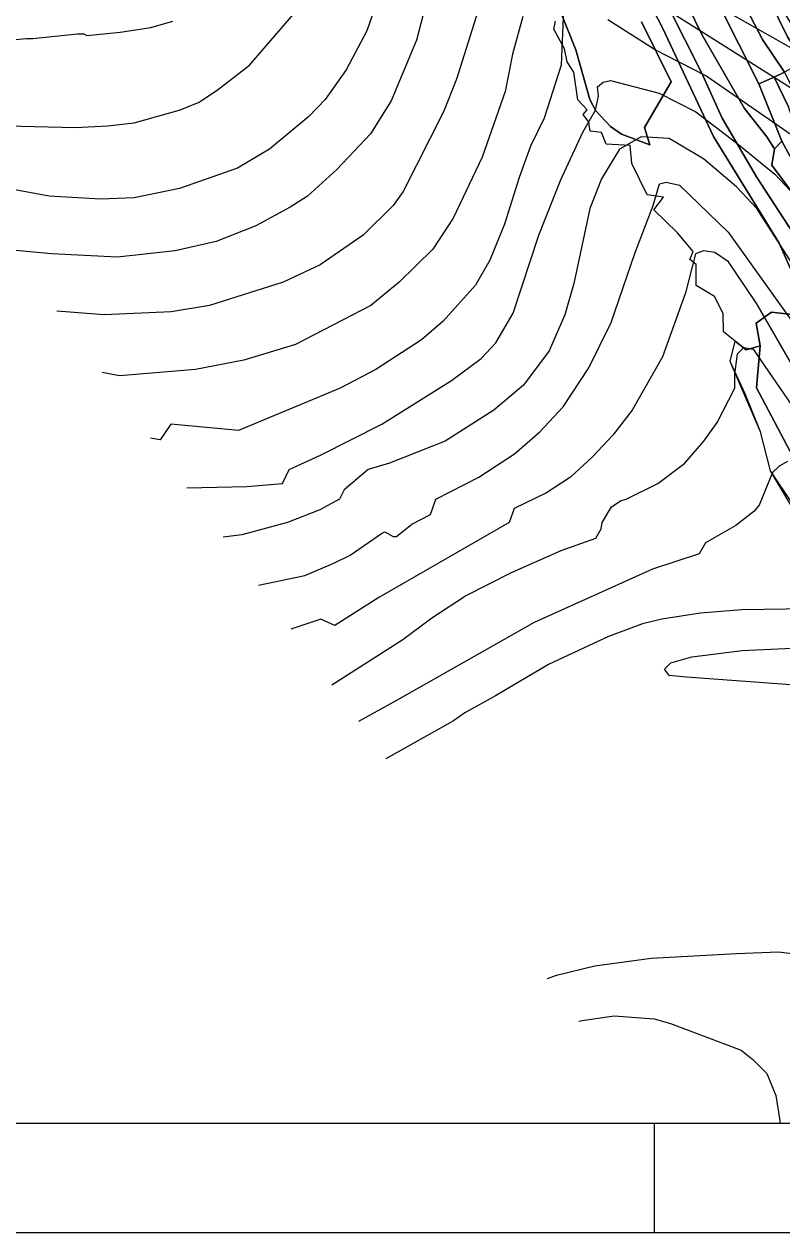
# Model space of a CAD drawing. Extents: x -510989 to -501240, y -1184665 to -1176098.
# Drawn here: x -504614 to -504128, y -1184460 to -1183686 of the extents above; entities that cross this region are included whole.
import ezdxf

# ---------------------------------------------------------------- set-up
doc = ezdxf.new("R2010")
doc.units = 0
for name, color, linetype in [('lesni_pozemek', 7, 'Continuous'), ('popis', 7, 'Continuous'), ('rozpiska', 7, 'Continuous'), ('STAV_zaplavove_uzemi', 7, 'Continuous'), ('trvaly_travni_porost', 7, 'Continuous'), ('vrstevnice_01', 7, 'Continuous'), ('vrstevnice_02', 7, 'Continuous')]:
    doc.layers.add(name, color=color, linetype=linetype)

msp = doc.modelspace()

# ---------------------------------------------------------------- linework, layer by layer
at = {"layer": 'lesni_pozemek'}
for points in [[(-504210.31, -1183550.97), (-504201.1, -1183559.41), (-504187.76, -1183583.75), (-504162.42, -1183616.63), (-504143.96, -1183644.04), (-504125.94, -1183679.87), (-504120.44, -1183688.8), (-504114.3, -1183710.38), (-504124.75, -1183693.86), (-504147.13, -1183648.08), (-504160.78, -1183626.35), (-504190.6, -1183587.9), (-504205.02, -1183559.39)], [(-504250.13, -1183581.14), (-504236.16, -1183569.71), (-504203.37, -1183613.48), (-504196.13, -1183622.28), (-504181.68, -1183647.2), (-504142.98, -1183724), (-504128.35, -1183760.77), (-504132.93, -1183765.61), (-504137.97, -1183757.97), (-504152.15, -1183739.77), (-504179.49, -1183692.54), (-504201.5, -1183647.15)], [(-504190.6, -1183587.9), (-504160.78, -1183626.35), (-504147.13, -1183648.08), (-504124.75, -1183693.86), (-504114.3, -1183710.38), (-504122.71, -1183714.52), (-504126.54, -1183716.56), (-504140.65, -1183695.64), (-504171.48, -1183636.45), (-504167.73, -1183632.7)], [(-504176.7, -1183640.87), (-504171.48, -1183636.45), (-504140.65, -1183695.64), (-504126.54, -1183716.56), (-504133.18, -1183719.68), (-504142.98, -1183724), (-504181.68, -1183647.2)], [(-504133.18, -1183719.68), (-504126.54, -1183716.56), (-504108.51, -1183753.06), (-504097.59, -1183780.54), (-504070.23, -1183843.43), (-504075.98, -1183848.25), (-504091.38, -1183815.83), (-504103.34, -1183787.44), (-504114.95, -1183765.82), (-504124.03, -1183738.69)], [(-504128.35, -1183760.77), (-504110.45, -1183793.57), (-504098.33, -1183819.59), (-504085.54, -1183855.53), (-504074.24, -1183882.56), (-504063.08, -1183904.06), (-504051.8, -1183915.82), (-504041.17, -1183933.29), (-504015.28, -1183982.27), (-504001.84, -1184004.01), (-504013.33, -1184011.31), (-504024.47, -1183990.58), (-504036.46, -1183966.61), (-504061.54, -1183927.52), (-504068.92, -1183910.71), (-504085.05, -1183882.05), (-504106.5, -1183821.64), (-504117.31, -1183799.67), (-504134.64, -1183776.16), (-504132.93, -1183765.61)]]:
    msp.add_lwpolyline(points, close=True, dxfattribs=at)
for points in [[(-504201.5, -1183647.15), (-504179.49, -1183692.54), (-504152.15, -1183739.77), (-504137.97, -1183757.97), (-504132.93, -1183765.61), (-504134.64, -1183776.16), (-504117.31, -1183799.67)], [(-504220.2, -1183658.36), (-504204.51, -1183688.59), (-504172.06, -1183757.78), (-504130.12, -1183826.05), (-504109.06, -1183873.25), (-504135.02, -1183870.34), (-504144.86, -1183877.27), (-504142.26, -1183891.96), (-504151.11, -1183894.46), (-504158.17, -1183888.86), (-504165.78, -1183882.82), (-504165.96, -1183871.23), (-504171.43, -1183860.23), (-504183.25, -1183853.12), (-504183.19, -1183839.73), (-504187.27, -1183836.53), (-504185.11, -1183831.41), (-504195.13, -1183819.41), (-504210.27, -1183804.86), (-504204.09, -1183796.71), (-504214.58, -1183795.13), (-504224.36, -1183775.16), (-504225.46, -1183763.64), (-504240.78, -1183762.65), (-504243.92, -1183755.25), (-504251.14, -1183754.38), (-504251.9, -1183748.5), (-504255.68, -1183743.66), (-504253.12, -1183740.75), (-504259.12, -1183734.35), (-504261.68, -1183716.47), (-504265.87, -1183709.9), (-504267.62, -1183701.57), (-504274.43, -1183688.93), (-504273.26, -1183683.99)], [(-504211.49, -1183653.92), (-504180.05, -1183716.32), (-504166.59, -1183746.1), (-504144.52, -1183783.6), (-504118.32, -1183823.98), (-504110.43, -1183844.07), (-504101.97, -1183863.22), (-504092.93, -1183890.68), (-504081.58, -1183909.91), (-504073.83, -1183927.97), (-504048.58, -1183969.71), (-504034.48, -1183997.49), (-504022.64, -1184014.55), (-504032.23, -1184021.61), (-504043.51, -1184004.82), (-504081.16, -1183937.84), (-504090.05, -1183915.84), (-504101.75, -1183892.85), (-504109.06, -1183873.25), (-504130.12, -1183826.05), (-504172.06, -1183757.78), (-504204.51, -1183688.59), (-504220.2, -1183658.36)], [(-504118.32, -1183823.98), (-504144.52, -1183783.6), (-504166.59, -1183746.1), (-504180.05, -1183716.32), (-504211.49, -1183653.92)], [(-504218.28, -1183684.44), (-504199.31, -1183722.86), (-504216.35, -1183751.96), (-504212.98, -1183763.21), (-504230.98, -1183756.3), (-504238.06, -1183751.32), (-504247.54, -1183741.35), (-504251.4, -1183734.12), (-504260.4, -1183702.29), (-504269.89, -1183678.33)], [(-504269.89, -1183678.33), (-504260.4, -1183702.29), (-504251.4, -1183734.12), (-504247.54, -1183741.35), (-504238.06, -1183751.32), (-504230.98, -1183756.3), (-504212.98, -1183763.21), (-504216.35, -1183751.96), (-504199.31, -1183722.86), (-504218.28, -1183684.44)], [(-504110.45, -1183793.57), (-504128.35, -1183760.77), (-504142.98, -1183724), (-504133.18, -1183719.68), (-504124.03, -1183738.69)]]:
    msp.add_lwpolyline(points, dxfattribs=at)
at = {"layer": 'popis'}
msp.add_lwpolyline([(-504095.19, -1184032.07), (-504135.47, -1183971.96), (-504141.98, -1183947.02), (-504161.38, -1183901.82), (-504158.17, -1183888.86), (-504165.78, -1183882.82), (-504165.96, -1183871.23), (-504171.43, -1183860.23), (-504183.25, -1183853.12), (-504183.19, -1183839.73), (-504187.27, -1183836.53), (-504185.11, -1183831.41), (-504195.13, -1183819.41), (-504210.27, -1183804.86), (-504204.09, -1183796.71), (-504214.58, -1183795.13), (-504224.36, -1183775.16), (-504225.46, -1183763.64), (-504240.78, -1183762.65), (-504243.92, -1183755.25), (-504251.14, -1183754.38), (-504251.9, -1183748.5), (-504255.68, -1183743.66), (-504253.12, -1183740.75), (-504259.12, -1183734.35), (-504261.68, -1183716.47), (-504265.87, -1183709.9), (-504267.62, -1183701.57), (-504274.43, -1183688.93), (-504273.26, -1183683.99)], dxfattribs=at)
at = {"layer": 'rozpiska'}
msp.add_line((-504210.19, -1184390), (-504210.19, -1184460), dxfattribs=at)
for points in [[(-501240.19, -1178160), (-501240.19, -1184460), (-507180.19, -1184460), (-507180.19, -1178160)], [(-507110.19, -1184390), (-507110.19, -1178230), (-501310.19, -1178230), (-501310.19, -1184390)]]:
    msp.add_lwpolyline(points, close=True, dxfattribs=at)
at = {"layer": 'STAV_zaplavove_uzemi'}
msp.add_spline([(-502250.32, -1184002.61), (-502355.07, -1183875.41), (-502442.37, -1183790.61), (-502477.29, -1183700.82), (-502532.16, -1183578.61), (-502567.08, -1183448.91), (-502626.05, -1183402.34), (-502705.41, -1183380.59), (-502814.2, -1183349.87), (-502882.03, -1183297.39), (-502931.95, -1183237.24), (-503042.02, -1183107.97), (-503139.64, -1183018.94), (-503222.14, -1182957.59), (-503308.56, -1182839.96), (-503316.24, -1182784.92), (-503330.32, -1182756.77), (-503348.24, -1182719.65), (-503334.16, -1182651.82), (-503323.92, -1182595.5), (-503313.68, -1182526.39), (-503294.1, -1182480.5), (-503251.86, -1182396.03), (-503229.34, -1182314.37), (-503216.1, -1182227.15), (-503242.43, -1182174.5), (-503271.86, -1182129.59), (-503287.34, -1182081.58), (-503343.88, -1182028.1), (-503361.79, -1182008.91), (-503396.35, -1181952.59), (-503442.43, -1181933.39), (-503497.46, -1181888.6), (-503525.62, -1181860.44), (-503528.18, -1181837.4), (-503548.66, -1181767.01), (-503558.9, -1181729.89), (-503576.82, -1181682.53), (-503578.1, -1181621.1), (-503567.86, -1181572.46), (-503552.5, -1181536.63), (-503538.04, -1181458.36), (-503518.33, -1181411.9), (-503509.88, -1181341.51), (-503497.21, -1181207.63), (-503499.77, -1181097.56), (-503498.02, -1181031.35), (-503510.82, -1180970.85), (-503549.22, -1180952.23), (-503571.32, -1180940.6), (-503605.07, -1180937.11), (-503651.61, -1180939.44), (-503671.39, -1180917.33), (-503679.53, -1180892.89), (-503713.27, -1180871.95), (-503727.24, -1180859.15), (-503734.22, -1180833.55), (-503728.4, -1180799.81), (-503741.2, -1180770.72), (-503722.82, -1180725.17), (-503721.54, -1180703.41), (-503731.78, -1180697.01), (-503767.61, -1180699.57), (-503790.65, -1180697.01), (-503817.53, -1180697.01), (-503861.04, -1180686.77), (-503889.2, -1180675.25), (-503900.72, -1180668.85), (-503953.2, -1180679.09), (-503997.99, -1180697.01), (-504063.27, -1180722.61), (-504109.34, -1180749.49), (-504142.62, -1180776.36), (-504177.18, -1180796.84), (-504211.73, -1180817.32), (-504414.98, -1180961.5), (-504472.7, -1180998.11), (-504544.51, -1181068.5), (-504600.82, -1181143.12), (-504621.94, -1181196.62), (-504641.65, -1181267.01), (-504660.25, -1181350.62), (-504634.7, -1181398.32), (-504617.66, -1181447.72), (-504600.62, -1181492.01), (-504587, -1181548.23), (-504592.11, -1181628.29), (-504569.96, -1181682.81), (-504568.26, -1181664.07), (-504554.63, -1181621.48), (-504547.82, -1181597.63)], degree=3, dxfattribs=at)
at = {"layer": 'trvaly_travni_porost'}
for points in [[(-504109.06, -1183873.25), (-504101.75, -1183892.85), (-504090.05, -1183915.84), (-504081.16, -1183937.84), (-504043.51, -1184004.82), (-504032.23, -1184021.61), (-504028.91, -1184037.31), (-504028.56, -1184038.95), (-504034.28, -1184040.19), (-504060.28, -1184042.83), (-504060.39, -1184040.2), (-504077.2, -1184037.27), (-504088.63, -1184032.36), (-504101.68, -1184007.3), (-504119.35, -1183966.45), (-504144.51, -1183918.78), (-504142.26, -1183891.96), (-504144.86, -1183877.27), (-504135.02, -1183870.34)], [(-504142.26, -1183891.96), (-504144.51, -1183918.78), (-504119.35, -1183966.45), (-504101.68, -1184007.3), (-504088.63, -1184032.36), (-504077.2, -1184037.27), (-504060.39, -1184040.2), (-504060.28, -1184042.83), (-504076.02, -1184043.56), (-504083.33, -1184043.73), (-504084.68, -1184040.58), (-504087.82, -1184040.13), (-504091.1, -1184032.07), (-504095.19, -1184032.07), (-504109.42, -1184012.25), (-504123.02, -1183992.98), (-504135.47, -1183971.96), (-504141.98, -1183947.02), (-504151.89, -1183922.51), (-504161.38, -1183901.82), (-504158.17, -1183888.86), (-504151.11, -1183894.46)]]:
    msp.add_lwpolyline(points, close=True, dxfattribs=at)
at = {"layer": 'vrstevnice_01'}
for points in [[(-504377.09, -1183641), (-504394.19, -1183690), (-504407.41, -1183715), (-504420.81, -1183734), (-504431.41, -1183745), (-504456.5, -1183766), (-504477.09, -1183778), (-504514.31, -1183791), (-504543.31, -1183797), (-504564.91, -1183798), (-504597.81, -1183796), (-504654.55, -1183785.45)], [(-503916.81, -1183657), (-503915.59, -1183702), (-503920.69, -1183732), (-503927.91, -1183748), (-503935, -1183757), (-503949.59, -1183768), (-503962.69, -1183772), (-503981.09, -1183774), (-503999.19, -1183772), (-504010, -1183768), (-504028.91, -1183759), (-504083.59, -1183723), (-504184, -1183666)], [(-504319.41, -1183666), (-504336.81, -1183721), (-504345.09, -1183742), (-504370.91, -1183793), (-504377.41, -1183802), (-504396.5, -1183821), (-504424, -1183840), (-504447.81, -1183851), (-504494.91, -1183866), (-504519.59, -1183870), (-504562.41, -1183872), (-504592.71, -1183869.59)], [(-504268, -1183671), (-504269.69, -1183712), (-504280.69, -1183746), (-504289.41, -1183764), (-504296.69, -1183784), (-504305.91, -1183814), (-504315.41, -1183837), (-504324.5, -1183853), (-504345.19, -1183876), (-504359.19, -1183888), (-504388.5, -1183907), (-504411.31, -1183919), (-504476.41, -1183946), (-504519.69, -1183942), (-504526.59, -1183952), (-504532.87, -1183950.99)], [(-503862.91, -1183682), (-503860.31, -1183719), (-503862.09, -1183749), (-503870.69, -1183788), (-503877.31, -1183828), (-503885.5, -1183840), (-503897.59, -1183851), (-503905.41, -1183856), (-503921.41, -1183863), (-503931.81, -1183865), (-503945, -1183866), (-503971.81, -1183859), (-504028.91, -1183841), (-504053.41, -1183828), (-504069.31, -1183812), (-504081.41, -1183793), (-504094.5, -1183777), (-504116.09, -1183761), (-504177.09, -1183719), (-504210, -1183702), (-504239.81, -1183683)], [(-504608.09, -1183695), (-504579.5, -1183692), (-504575.41, -1183692), (-504573.69, -1183693), (-504552.31, -1183691), (-504532.5, -1183688), (-504518.41, -1183684)], [(-504722.69, -1183692.75), (-504718.81, -1183693), (-504714.5, -1183694), (-504704.69, -1183695), (-504696.19, -1183696), (-504692.19, -1183696), (-504690.09, -1183696), (-504670, -1183698), (-504663.91, -1183698), (-504661.91, -1183698), (-504653.81, -1183698), (-504649.69, -1183698), (-504636.81, -1183698), (-504635.41, -1183697), (-504633.41, -1183697), (-504612.19, -1183695), (-504608.09, -1183695)], [(-504112.19, -1183854), (-504144.41, -1183804), (-504157.41, -1183790), (-504178.59, -1183772), (-504200.5, -1183759), (-504218.41, -1183758), (-504232.31, -1183766), (-504243.81, -1183785), (-504251.31, -1183804), (-504261.5, -1183852), (-504267.31, -1183872), (-504277.41, -1183895), (-504293.81, -1183917), (-504312.91, -1183933), (-504344, -1183953), (-504379.69, -1183967), (-504393.41, -1183971), (-504408.81, -1183984), (-504411.81, -1183990), (-504424.31, -1183997), (-504445.09, -1184005), (-504474.19, -1184013), (-504486.21, -1184014.47)], [(-504119, -1183909), (-504144.31, -1183865), (-504162.5, -1183838), (-504171.19, -1183832), (-504178.5, -1183831), (-504183.59, -1183833), (-504190.09, -1183858), (-504204.81, -1183899), (-504224.19, -1183933), (-504236.69, -1183949), (-504249.59, -1183963), (-504263.81, -1183976), (-504279.19, -1183986), (-504299.91, -1183996), (-504303.09, -1184005), (-504386.41, -1184053), (-504414.69, -1184071), (-504423.69, -1184067), (-504442.89, -1184073.41)], [(-504124.59, -1183966), (-504130.09, -1183969), (-504134.31, -1183973), (-504142.81, -1183994), (-504146.19, -1183998), (-504157.81, -1184007), (-504177.19, -1184018), (-504181.31, -1184025), (-504211.19, -1184035), (-504287, -1184069), (-504375.09, -1184119), (-504399.51, -1184132.43)], [(-504122.59, -1184109), (-504189.31, -1184104), (-504200.5, -1184103), (-504203.59, -1184099), (-504199.5, -1184095), (-504185.91, -1184091), (-504153.69, -1184087), (-504112.5, -1184085)], [(-504258.35, -1184324.48), (-504256.31, -1184324), (-504235.81, -1184321), (-504210.09, -1184323), (-504199.69, -1184326), (-504154.41, -1184343), (-504146.91, -1184349), (-504138, -1184358), (-504132.19, -1184372), (-504129.59, -1184388), (-504129.51, -1184390)]]:
    msp.add_lwpolyline(points, dxfattribs=at)
at = {"layer": 'vrstevnice_02'}
for points in [[(-504624.69, -1183751), (-504580.91, -1183752), (-504560.31, -1183751), (-504543.31, -1183749), (-504514.5, -1183741), (-504502.09, -1183736), (-504490.09, -1183728), (-504469.41, -1183712), (-504435.69, -1183673), (-504428.09, -1183662), (-504405.09, -1183614), (-504395.69, -1183590), (-504383.19, -1183550), (-504376.59, -1183535), (-504369.09, -1183525), (-504362.41, -1183519), (-504350.69, -1183515), (-504338.31, -1183515), (-504306.31, -1183526), (-504276.91, -1183538), (-504269.19, -1183542), (-504249.59, -1183550), (-504210.59, -1183568), (-504193.19, -1183577)], [(-504352.5, -1183658), (-504362.31, -1183696), (-504378.59, -1183735), (-504391.91, -1183756), (-504413.41, -1183779), (-504432.31, -1183796), (-504443.31, -1183803), (-504465.31, -1183815), (-504490.69, -1183825), (-504517, -1183831), (-504554, -1183835), (-504596.19, -1183833), (-504621.45, -1183830.49)], [(-503888.81, -1183664), (-503886.41, -1183687), (-503885.31, -1183715), (-503887.19, -1183737), (-503897.31, -1183777), (-503901.5, -1183788), (-503906.5, -1183796), (-503919.31, -1183808), (-503944.81, -1183820), (-503956.41, -1183822), (-503970.59, -1183822), (-503983.5, -1183821), (-504005.59, -1183814), (-504029.41, -1183801), (-504062, -1183775), (-504103.19, -1183739), (-504209.5, -1183672)], [(-504294.19, -1183681), (-504300.81, -1183705), (-504305.59, -1183729), (-504320.41, -1183771), (-504338.91, -1183810), (-504351.81, -1183830), (-504373.5, -1183851), (-504391.69, -1183866), (-504439.81, -1183891), (-504472.91, -1183901), (-504504, -1183907), (-504552.59, -1183911), (-504563.82, -1183908.89)], [(-504509.49, -1183982.81), (-504471.09, -1183982), (-504448.31, -1183980), (-504444, -1183971), (-504423.81, -1183962), (-504384.59, -1183942), (-504339.91, -1183914), (-504321, -1183900), (-504311.59, -1183890), (-504300.41, -1183871), (-504283.91, -1183821), (-504270.09, -1183786), (-504255.81, -1183755), (-504247.59, -1183741), (-504245.81, -1183732), (-504246.41, -1183726), (-504242.69, -1183723), (-504238, -1183722), (-504207, -1183730), (-504183.41, -1183742), (-504157.19, -1183762), (-504132.81, -1183782), (-504119.59, -1183796)], [(-504463.59, -1184045.26), (-504434, -1184039), (-504415.41, -1184031), (-504404.81, -1184026), (-504384.81, -1184012), (-504382.69, -1184011), (-504377.31, -1184014), (-504375.09, -1184014), (-504365.31, -1184006), (-504353.41, -1184000), (-504350, -1183990), (-504322.41, -1183976), (-504299.59, -1183961), (-504283.41, -1183947), (-504268.31, -1183931), (-504252, -1183906), (-504237.59, -1183877), (-504222.31, -1183832), (-504210.81, -1183802), (-504206.59, -1183788), (-504202.5, -1183787), (-504193.81, -1183789), (-504162.69, -1183819), (-504121.31, -1183877)], [(-504416.72, -1184109.02), (-504416.69, -1184109), (-504371.19, -1184080), (-504352.5, -1184066), (-504331, -1184052), (-504301.59, -1184037), (-504269.69, -1184023), (-504247.5, -1184015), (-504244, -1184009), (-504243.41, -1184005), (-504237.41, -1183995), (-504231.31, -1183991), (-504228.09, -1183990), (-504207.69, -1183980), (-504190.41, -1183967), (-504178.31, -1183953), (-504169.81, -1183941), (-504158.41, -1183919), (-504158.41, -1183910), (-504156.69, -1183897), (-504152.59, -1183893), (-504146.69, -1183894), (-504117.31, -1183937)], [(-504082.91, -1184060), (-504153.91, -1184061), (-504180.5, -1184063), (-504205.09, -1184067), (-504217.59, -1184070), (-504239.31, -1184078), (-504277.81, -1184096), (-504311.69, -1184116), (-504331.41, -1184127), (-504338.69, -1184132), (-504381.94, -1184156.34)], [(-504278.52, -1184297.04), (-504272.69, -1184295), (-504248.19, -1184289), (-504212, -1184284), (-504157.31, -1184281), (-504130.5, -1184280), (-504083.09, -1184286), (-504058.69, -1184290), (-504041, -1184296), (-504030.91, -1184302), (-504024.41, -1184308), (-504021.5, -1184323), (-504021.31, -1184329), (-504043.09, -1184390)]]:
    msp.add_lwpolyline(points, dxfattribs=at)

doc.saveas('drawing.dxf')
